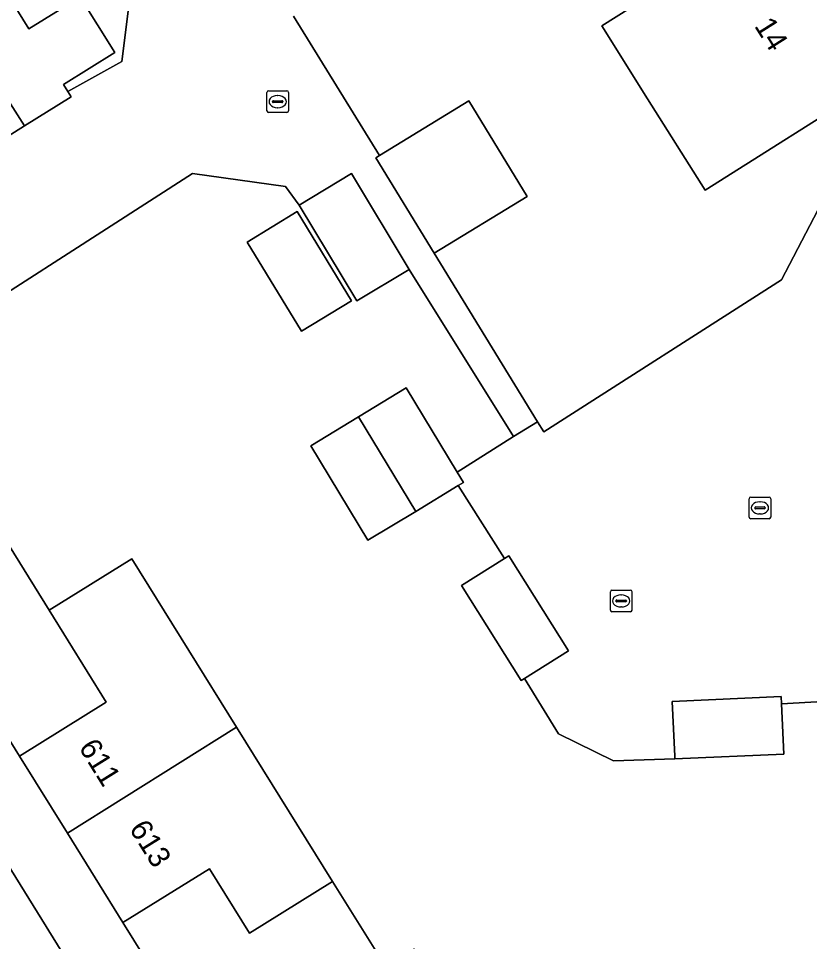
# Model space of a CAD drawing. Extents: x 158455 to 159797, y 387218 to 388672.
# Drawn here: x 158959.63 to 158996.24, y 387763.85 to 387806.55 of the extents above; entities that cross this region are included whole.
import ezdxf

# ---------------------------------------------------------------- set-up
doc = ezdxf.new("R2010")
doc.units = 0
for name, color, linetype in [('IMGEO_Erf', 7, 'Continuous'), ('IMGEO_Kolk', 7, 'Continuous'), ('IMGEO_Pand', 7, 'Continuous'), ('IMGEO_Pand_nummerreeks', 7, 'Continuous'), ('IMGEO_Voetpad_open', 7, 'Continuous')]:
    doc.layers.add(name, color=color, linetype=linetype)

msp = doc.modelspace()

# ---------------------------------------------------------------- linework, layer by layer
at = {"layer": 'IMGEO_Erf'}
for points in [[(158988.017, 387812.54), (158985.621, 387816.338), (158983.162, 387820.235), (158980.838, 387823.92), (158980.715, 387824.116), (158977.042, 387821.802), (158972.277, 387829.357), (158970.05, 387832.887), (158967.383, 387837.115), (158975.317, 387842.12), (158980.214, 387834.357), (158984.98, 387826.803), (158988.588, 387829.079), (158991.033, 387825.203), (158993.493, 387821.303), (158995.889, 387817.505), (158998.35, 387813.604), (158994.424, 387811.128), (158999.218, 387803.53), (158991.412, 387798.606), (158988.745, 387802.835), (158986.617, 387806.207), (158990.477, 387808.64), (158990.315, 387808.897)], [(158972.731, 387792.076), (158970.212, 387796.198), (158972.524, 387797.611), (158975.044, 387793.489)]]:
    msp.add_lwpolyline(points, close=True, dxfattribs=at)
for points in [[(158959.354, 387807.276), (158960.109, 387806.067), (158962.485, 387807.55), (158964.094, 387804.974), (158961.718, 387803.491), (158961.923, 387803.162), (158964.416, 387804.557), (158964.937, 387808.755), (158957.259, 387820.943)], [(158972.357, 387806.645), (158976.345, 387800.208), (158980.469, 387802.73), (158983.169, 387798.314), (158978.869, 387795.685), (158983.652, 387787.892), (158983.942, 387787.419), (158994.942, 387794.458), (159000, 387804.152)], [(158999.009, 387775.079), (158994.94, 387774.844), (158995.041, 387772.516), (158990, 387772.299), (158987.158, 387772.211), (158984.623, 387773.454), (158983.04, 387776.014), (158982.896, 387775.923), (158980.136, 387780.32), (158982.114, 387781.561), (158979.976, 387784.937), (158978.011, 387783.745), (158975.805, 387782.408), (158973.155, 387786.778), (158975.365, 387788.118), (158977.573, 387789.457), (158979.935, 387785.562), (158982.542, 387787.211), (158977.713, 387794.939), (158975.29, 387793.481), (158972.626, 387797.91), (158971.991, 387798.773), (158967.683, 387799.376), (158953.966, 387790.556)], [(158966.581, 387761.331), (158964.468, 387764.726), (158961.898, 387768.855), (158959.674, 387772.428), (158957.226, 387776.362), (158953.387, 387773.973), (158950.865, 387778.025), (158948.514, 387781.803), (158952.266, 387784.138), (158949.861, 387788.002), (158945.564, 387785.349), (158953.827, 387771.988), (158956.246, 387771.106), (158956.636, 387771.426), (158961.841, 387763.046)], [(158958.722, 387782.915), (158961.052, 387779.171), (158964.878, 387781.552), (158967.52, 387777.307), (158969.72, 387773.772), (158974.165, 387766.629), (158976.624, 387762.679)]]:
    msp.add_lwpolyline(points, dxfattribs=at)
at = {"layer": 'IMGEO_Kolk'}
for p, q in [((158971.125, 387802.272), (158971.125, 387803.124)), ((158971.2, 387803.198), (158972.052, 387803.198)), ((158971.613, 387802.978), (158971.638, 387802.978)), ((158972.126, 387803.124), (158972.126, 387802.272)), ((158971.384, 387802.692), (158971.384, 387802.704)), ((158971.822, 387802.655), (158971.424, 387802.655)), ((158971.427, 387802.741), (158971.825, 387802.741)), ((158971.636, 387802.418), (158971.611, 387802.418)), ((158971.868, 387802.704), (158971.868, 387802.692)), ((158972.052, 387802.198), (158971.2, 387802.198)), ((158993.441, 387783.482), (158993.441, 387784.334)), ((158993.516, 387784.408), (158994.368, 387784.408)), ((158993.929, 387784.188), (158993.954, 387784.188)), ((158994.442, 387784.334), (158994.442, 387783.482)), ((158993.7, 387783.902), (158993.7, 387783.914)), ((158994.138, 387783.865), (158993.74, 387783.865)), ((158993.743, 387783.951), (158994.141, 387783.951)), ((158993.952, 387783.628), (158993.927, 387783.628)), ((158994.184, 387783.914), (158994.184, 387783.902)), ((158994.368, 387783.408), (158993.516, 387783.408)), ((158987.019, 387779.178), (158987.019, 387780.03)), ((158987.094, 387780.104), (158987.946, 387780.104)), ((158987.507, 387779.884), (158987.532, 387779.884)), ((158988.02, 387780.03), (158988.02, 387779.178)), ((158987.278, 387779.598), (158987.278, 387779.61)), ((158987.716, 387779.561), (158987.318, 387779.561)), ((158987.321, 387779.647), (158987.719, 387779.647)), ((158987.53, 387779.324), (158987.505, 387779.324)), ((158987.762, 387779.61), (158987.762, 387779.598)), ((158987.946, 387779.104), (158987.094, 387779.104))]:
    msp.add_line(p, q, dxfattribs=at)
for points in [[(158971.125, 387802.272), (158971.125, 387803.124)], [(158971.2, 387803.198), (158972.052, 387803.198)], [(158972.126, 387803.124), (158972.126, 387802.272)], [(158972.052, 387802.198), (158971.2, 387802.198)], [(158993.441, 387783.482), (158993.441, 387784.334)], [(158993.516, 387784.408), (158994.368, 387784.408)], [(158994.442, 387784.334), (158994.442, 387783.482)], [(158994.368, 387783.408), (158993.516, 387783.408)], [(158987.019, 387779.178), (158987.019, 387780.03)], [(158987.094, 387780.104), (158987.946, 387780.104)], [(158988.02, 387780.03), (158988.02, 387779.178)], [(158987.946, 387779.104), (158987.094, 387779.104)]]:
    msp.add_lwpolyline(points, dxfattribs=at)
for centre, radius, start, end in [((158971.202, 387803.122), 0.0765, 91.552, 178.448), ((158971.202, 387803.122), 0.0765, 91.552, 178.448), ((158972.05, 387803.122), 0.0765, 1.552, 88.448), ((158972.05, 387803.122), 0.0765, 1.552, 88.448), ((158971.424, 387802.701), 0.0403, 85.8775, 175.7526), ((158971.421, 387802.691), 0.0366, 178.938, 274.7102), ((158971.825, 387802.698), 0.043, 264.8664, 352.4533), ((158971.829, 387802.703), 0.0386, 1.7309, 96.639), ((158971.202, 387802.274), 0.0765, 181.552, 268.448), ((158971.202, 387802.274), 0.0765, 181.552, 268.448), ((158972.05, 387802.274), 0.0765, 271.552, 358.448), ((158972.05, 387802.274), 0.0765, 271.552, 358.448), ((158993.518, 387784.332), 0.0765, 91.552, 178.448), ((158993.518, 387784.332), 0.0765, 91.552, 178.448), ((158994.366, 387784.332), 0.0765, 1.552, 88.448), ((158994.366, 387784.332), 0.0765, 1.552, 88.448), ((158993.74, 387783.911), 0.0403, 85.8775, 175.7526), ((158993.737, 387783.901), 0.0366, 178.938, 274.7102), ((158994.141, 387783.908), 0.043, 264.8664, 352.4533), ((158994.145, 387783.913), 0.0386, 1.7309, 96.639), ((158993.518, 387783.484), 0.0765, 181.552, 268.448), ((158993.518, 387783.484), 0.0765, 181.552, 268.448), ((158994.366, 387783.484), 0.0765, 271.552, 358.448), ((158994.366, 387783.484), 0.0765, 271.552, 358.448), ((158987.096, 387780.028), 0.0765, 91.552, 178.448), ((158987.096, 387780.028), 0.0765, 91.552, 178.448), ((158987.944, 387780.028), 0.0765, 1.552, 88.448), ((158987.944, 387780.028), 0.0765, 1.552, 88.448), ((158987.318, 387779.607), 0.0403, 85.8775, 175.7526), ((158987.315, 387779.597), 0.0366, 178.938, 274.7102), ((158987.719, 387779.604), 0.043, 264.8664, 352.4533), ((158987.723, 387779.609), 0.0386, 1.7309, 96.639), ((158987.096, 387779.18), 0.0765, 181.552, 268.448), ((158987.096, 387779.18), 0.0765, 181.552, 268.448), ((158987.944, 387779.18), 0.0765, 271.552, 358.448), ((158987.944, 387779.18), 0.0765, 271.552, 358.448)]:
    msp.add_arc(centre, radius, start, end, dxfattribs=at)
for centre, major_axis, ratio, start_param, end_param in [((158971.612, 387802.698), (-0.387, 0.002), 0.722429, 4.712389, 7.853982), ((158971.637, 387802.698), (-0.39, 0.002), 0.717154, 1.570796, 4.712389), ((158993.928, 387783.908), (-0.387, 0.002), 0.722429, 4.712389, 7.853982), ((158993.953, 387783.908), (-0.39, 0.002), 0.717154, 1.570796, 4.712389), ((158987.506, 387779.604), (-0.387, 0.002), 0.722429, 4.712389, 7.853982), ((158987.531, 387779.604), (-0.39, 0.002), 0.717154, 1.570796, 4.712389)]:
    msp.add_ellipse(centre, major_axis=major_axis, ratio=ratio, start_param=start_param, end_param=end_param, dxfattribs=at)
at = {"layer": 'IMGEO_Pand'}
for points in [[(158994.424, 387811.128), (158990.477, 387808.64), (158986.617, 387806.207), (158988.745, 387802.835), (158991.412, 387798.606), (158999.218, 387803.53)], [(158962.485, 387807.55), (158960.109, 387806.067), (158959.354, 387807.276), (158957.154, 387805.902), (158959.907, 387801.574), (158962.071, 387802.926), (158961.923, 387803.162), (158961.718, 387803.491), (158964.094, 387804.974)], [(158957.154, 387805.902), (158954.953, 387804.527), (158957.256, 387800.841), (158957.671, 387800.177), (158959.907, 387801.574)], [(158978.869, 387795.685), (158983.169, 387798.314), (158980.469, 387802.73), (158976.345, 387800.208), (158976.169, 387800.101)], [(158972.626, 387797.91), (158975.29, 387793.481), (158977.713, 387794.939), (158975.049, 387799.368)], [(158975.044, 387793.489), (158972.524, 387797.611), (158970.212, 387796.198), (158972.731, 387792.076)], [(158978.011, 387783.745), (158979.976, 387784.937), (158980.223, 387785.087), (158979.935, 387785.562), (158977.573, 387789.457), (158975.365, 387788.118)], [(158978.011, 387783.745), (158975.365, 387788.118), (158973.155, 387786.778), (158975.805, 387782.408)], [(158950.865, 387778.025), (158953.387, 387773.973), (158957.226, 387776.362), (158959.674, 387772.428), (158963.689, 387774.923), (158961.052, 387779.171), (158958.722, 387782.915)], [(158969.72, 387773.772), (158967.52, 387777.307), (158964.878, 387781.552), (158961.052, 387779.171), (158963.689, 387774.923), (158959.674, 387772.428), (158961.898, 387768.855)], [(158983.04, 387776.014), (158985.086, 387777.297), (158982.326, 387781.694), (158982.114, 387781.561), (158980.136, 387780.32), (158982.896, 387775.923)], [(158990, 387772.299), (158995.041, 387772.516), (158994.94, 387774.844), (158994.926, 387775.177), (158989.885, 387774.959), (158989.995, 387772.417)], [(158974.165, 387766.629), (158969.72, 387773.772), (158961.898, 387768.855), (158964.468, 387764.726), (158968.476, 387767.216), (158970.322, 387764.243)], [(158974.165, 387766.629), (158970.322, 387764.243), (158968.476, 387767.216), (158964.468, 387764.726), (158966.581, 387761.331), (158962.812, 387758.985), (158965.317, 387754.961), (158975.259, 387761.149), (158977.604, 387757.38), (158980.245, 387762.254), (158977.935, 387763.495), (158976.624, 387762.679)]]:
    msp.add_lwpolyline(points, close=True, dxfattribs=at)
at = {"layer": 'IMGEO_Voetpad_open'}
for points in [[(158959.591, 387753.588), (158961.046, 387751.246), (158961.946, 387750), (158963.304, 387748.321), (158964.807, 387746.769), (158966.443, 387745.358), (158968.197, 387744.099), (158970.058, 387743.002), (158972.009, 387742.075), (158974.035, 387741.326), (158974.334, 387741.233), (158976.58, 387740.699), (158969.131, 387749.295), (158968.506, 387750), (158965.166, 387753.767), (158961.041, 387760.377), (158961.521, 387762.826), (158961.841, 387763.046), (158956.636, 387771.426), (158956.246, 387771.106), (158953.827, 387771.988), (158945.564, 387785.349), (158944.563, 387786.519), (158927.158, 387814.532)], [(158964.937, 387808.755), (158964.416, 387804.557), (158961.923, 387803.162), (158962.071, 387802.926), (158959.907, 387801.574), (158957.671, 387800.177)], [(158953.966, 387790.556), (158967.683, 387799.376), (158971.991, 387798.773), (158972.626, 387797.91), (158975.049, 387799.368), (158977.713, 387794.939), (158982.542, 387787.211), (158983.652, 387787.892), (158978.869, 387795.685), (158976.169, 387800.101), (158976.345, 387800.208), (158972.357, 387806.645)], [(159000, 387804.152), (158994.942, 387794.458), (158983.942, 387787.419), (158983.652, 387787.892), (158982.542, 387787.211), (158979.935, 387785.562), (158980.223, 387785.087), (158979.976, 387784.937), (158982.114, 387781.561), (158982.326, 387781.694), (158985.086, 387777.297), (158983.04, 387776.014), (158984.623, 387773.454), (158987.158, 387772.211), (158990, 387772.299), (158989.995, 387772.417), (158989.885, 387774.959), (158994.926, 387775.177), (158994.94, 387774.844), (158999.009, 387775.079)]]:
    msp.add_lwpolyline(points, dxfattribs=at)

# ---------------------------------------------------------------- texts
at = {"layer": 'IMGEO_Pand_nummerreeks'}
for s, rotation, p in [('14', 302.2516, (158993.654, 387806.201)), ('611', 301.8996, (158962.393, 387772.83)), ('613', 301.8996, (158964.73, 387769.076))]:
    msp.add_text(s, height=1, rotation=rotation, dxfattribs=at).set_placement(p)

doc.saveas('drawing.dxf')
